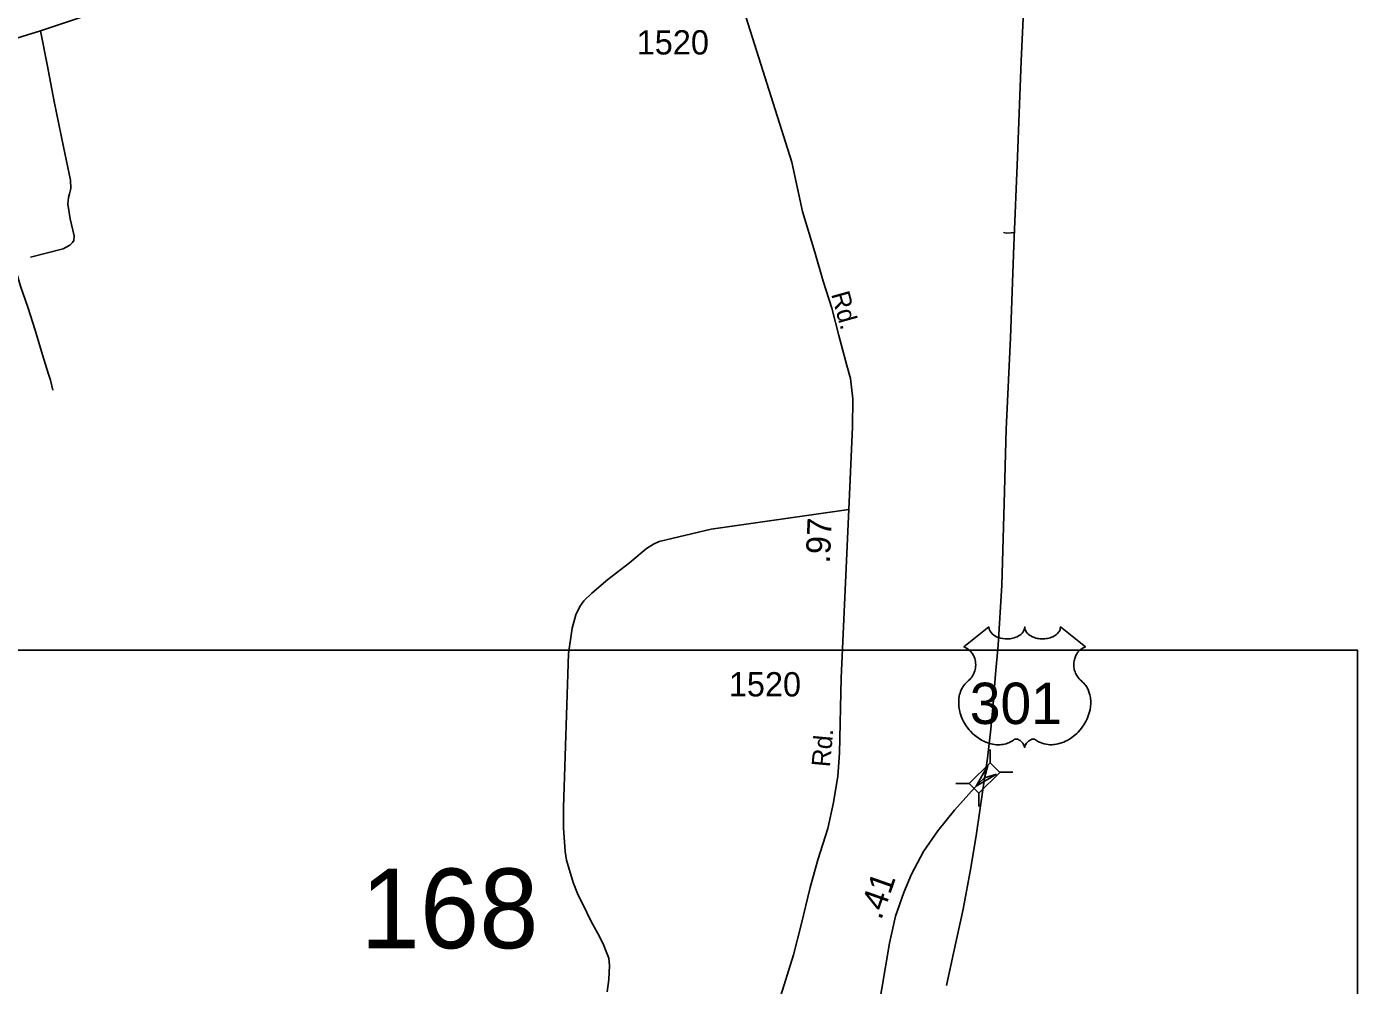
# Model space of a CAD drawing. Extents: x 2220236 to 2384410, y 720751 to 894131.
# Drawn here: x 2377349 to 2384199, y 864066 to 868998 of the extents above; entities that cross this region are included whole.
import ezdxf

# ---------------------------------------------------------------- set-up
doc = ezdxf.new("R2010")
doc.units = 0
doc.layers.add('Default', color=7, linetype='Continuous')

msp = doc.modelspace()

# ---------------------------------------------------------------- linework, layer by layer
at = {"layer": 'Default'}
for p, q in [((2382308.4, 865210.8), (2382308.6, 865279.8)), ((2382357, 865161.9), (2382426, 865161.7)), ((2382132, 865104.7), (2382201, 865104.5)), ((2382250.5, 864985.5), (2382250.7, 865054.5))]:
    msp.add_line(p, q, dxfattribs=at)
for points in [[(2380860.3, 869652.1), (2381288.3, 868301.3), (2381342.3, 868046.2), (2381406.6, 867837.1), (2381448.5, 867688.8), (2381493.2, 867549.5), (2381528.9, 867408.3), (2381571.7, 867254.7), (2381589.6, 867188.6), (2381602.1, 867083.2), (2381600.3, 866938.5), (2381581.8, 866514), (2381541.3, 865647.2), (2381533.4, 865261), (2381524.1, 865141.5), (2381502.6, 865005.9), (2381473.1, 864872.9), (2381421.9, 864711.9), (2381381.7, 864569.4), (2381336.3, 864376.8), (2381296.4, 864222.3), (2381222.1, 863986.6)], [(2382084.6, 864065.2), (2382119.7, 864231.5), (2382169.1, 864457.6), (2382209, 864670.4), (2382238.4, 864846.2), (2382268.8, 865059), (2382294.4, 865234.8), (2382311.5, 865383), (2382325.8, 865532.2), (2382335.3, 865667.1), (2382350.5, 865815.3), (2382368.5, 866124.1), (2382380.8, 866545), (2382390.3, 866926.9), (2382414.1, 867397.2), (2382430.2, 867871.3), (2382450.2, 868328.3), (2382468.2, 868821.5), (2382490, 869299.4)], [(2382490, 869299.4), (2382468.2, 868821.5), (2382450.2, 868328.3), (2382430.2, 867871.3), (2382414.1, 867397.2), (2382390.3, 866926.9), (2382380.8, 866545), (2382368.5, 866124.1), (2382350.5, 865815.3), (2382335.3, 865667.1), (2382325.8, 865532.2), (2382311.5, 865383), (2382294.4, 865234.8), (2382268.8, 865059), (2382238.4, 864846.2), (2382209, 864670.4), (2382169.1, 864457.6), (2382119.7, 864231.5), (2382084.6, 864065.2)], [(2376924.1, 868823.3), (2377420.5, 868977), (2377719.6, 869075.3)], [(2377420.5, 868977), (2377454.4, 868803.7), (2377490.1, 868612.5), (2377539.2, 868380.3), (2377574.9, 868208.7), (2377576.7, 868165.9), (2377569.6, 868137.3), (2377564.2, 868119.4), (2377560.7, 868085.5), (2377573.2, 868008.6), (2377594.6, 867921.1), (2377592.8, 867897.9), (2377585.7, 867887.2), (2377571.4, 867874.6), (2377537.4, 867855), (2377369.6, 867812.1)], [(2376924.1, 868823.3), (2376979.5, 868642.9), (2377004.5, 868591.1), (2377033, 868555.4), (2377072.3, 868532.1), (2377127.7, 868501.8), (2377149.1, 868489.2), (2377165.2, 868441), (2377208.9, 868190.9), (2377239.3, 867987.2), (2377274.1, 867810.3), (2377316.9, 867662), (2377356.2, 867554.8), (2377393.7, 867436.9), (2377431.2, 867310.1), (2377459.8, 867215.4), (2377472.3, 867179.7), (2377484.8, 867127.8)], [(2382433.2, 867939.2), (2382416.8, 867936.5), (2382392.8, 867936.3), (2382376.5, 867938.3)], [(2380337, 864031.6), (2380345.1, 864096.1), (2380349.1, 864168.6), (2380345.1, 864204.9), (2380333, 864239.1), (2380316.9, 864279.4), (2380288.7, 864331.8), (2380252.5, 864398.2), (2380214.2, 864480.8), (2380188.1, 864529.2), (2380161.9, 864595.6), (2380128.1, 864710.6), (2380121.5, 864754.6), (2380111.9, 864876.5), (2380112.7, 864980.5), (2380138.1, 865772.6), (2380156.5, 865902.9), (2380176.7, 865971.4), (2380196.8, 866014.4), (2380216.9, 866043.9), (2380258.5, 866084.2), (2380340.4, 866154.1), (2380451.8, 866240), (2380540.3, 866312.5), (2380575.2, 866335.3), (2380604.8, 866348.8), (2380873.2, 866411.9), (2381581.8, 866514)], [(2376078.8, 865791), (2384198.8, 865791), (2384198.8, 855302.5), (2376078.8, 855302.5), (2376078.8, 865791)], [(2381408, 863169.5), (2381540.8, 863424.6), (2381644.2, 863638.2), (2381683.1, 863736.2), (2381716.6, 863854.4), (2381751.5, 864049.1), (2381790.4, 864282.7), (2381821.3, 864421.1), (2381864.3, 864543.3), (2381903.2, 864637.3), (2381966.3, 864754.1), (2382038.7, 864861.5), (2382125.3, 864966.9), (2382243.4, 865098.5), (2382279.7, 865133.4)]]:
    msp.add_lwpolyline(points, dxfattribs=at)
for points in [[(2382302.5, 865909.6), (2382302.9, 865904.2), (2382304.1, 865897.9), (2382305.1, 865894.7), (2382308.1, 865888.4), (2382313, 865881.1), (2382319.8, 865873.8), (2382327.4, 865867.5), (2382332.6, 865864.2), (2382341.4, 865859.5), (2382351.3, 865855.3), (2382362.4, 865852.1), (2382373.7, 865849.8), (2382386.1, 865848.5), (2382398.3, 865848.2), (2382411.5, 865849.2), (2382426.1, 865852), (2382432.9, 865853.8), (2382440.4, 865856.4), (2382447.4, 865859.3), (2382455.1, 865863.4), (2382461.2, 865867.3), (2382466, 865870.8), (2382472.9, 865877.3), (2382478.3, 865884.1), (2382480.6, 865887.9), (2382482.6, 865891.5), (2382485.2, 865899.3), (2382486, 865902.7), (2382486.5, 865909.8), (2382487, 865903.9), (2382487.6, 865900.1), (2382488.6, 865896.5), (2382490.1, 865892.6), (2382492.8, 865887.1), (2382495.9, 865882.6), (2382501.6, 865875.8), (2382505.2, 865872.5), (2382508.4, 865869.8), (2382517.2, 865863.8), (2382527.4, 865858.6), (2382532.4, 865856.4), (2382537.6, 865854.6), (2382544.1, 865852.6), (2382550.9, 865851), (2382557.5, 865849.9), (2382564.4, 865848.9), (2382571.4, 865848.4), (2382577.1, 865848.2), (2382584.1, 865848.3), (2382590.5, 865848.7), (2382597.1, 865849.4), (2382604.4, 865850.7), (2382610.3, 865852), (2382618, 865854), (2382625, 865856.5), (2382631.1, 865859.2), (2382639.1, 865863.4), (2382645.6, 865867.4), (2382650.3, 865871.2), (2382655.9, 865876.3), (2382661.2, 865882.5), (2382664.3, 865887), (2382666.5, 865891.6), (2382668.6, 865896.5), (2382669.8, 865901.7), (2382670.4, 865906.1), (2382670.6, 865910), (2382799.2, 865807.5), (2382796.1, 865806.4), (2382789.2, 865802.9), (2382783.6, 865799.7), (2382774.8, 865793.4), (2382771, 865790), (2382767.2, 865786.5), (2382763.7, 865782.7), (2382760.6, 865779.1), (2382756.9, 865773.9), (2382753.5, 865768.7), (2382750.3, 865763), (2382747.9, 865758.1), (2382743.9, 865747.8), (2382742, 865741.2), (2382740.8, 865735.7), (2382739.3, 865724.2), (2382738.9, 865718.7), (2382738.9, 865713.4), (2382739.2, 865707.7), (2382739.7, 865702.2), (2382740.7, 865696.5), (2382741.6, 865691.5), (2382743.2, 865685.3), (2382745.5, 865678.2), (2382748.3, 865671.3), (2382754.2, 865660.1), (2382761.8, 865648.7), (2382767.2, 865642.3), (2382772.5, 865636.8), (2382780.4, 865630.2), (2382784.7, 865626.4), (2382789.6, 865621.4), (2382797.7, 865612.1), (2382801, 865607.7), (2382804.3, 865602.7), (2382807.3, 865597.6), (2382810.3, 865592.2), (2382812.8, 865587.4), (2382817.3, 865576.4), (2382820.6, 865565.6), (2382822.1, 865560), (2382824.5, 865547.4), (2382825.4, 865541.2), (2382826.4, 865528.9), (2382826.4, 865514), (2382825.3, 865499.8), (2382822.6, 865483.3), (2382820.4, 865473.5), (2382817.1, 865462), (2382813.8, 865452), (2382807.9, 865437.4), (2382802.7, 865426.7), (2382795.9, 865414.3), (2382791.3, 865406.7), (2382785.9, 865398.7), (2382779.2, 865389.4), (2382771.3, 865379.5), (2382761.8, 865369.1), (2382754.1, 865361.5), (2382744.1, 865352.5), (2382738, 865347.5), (2382729.3, 865340.9), (2382717.5, 865333), (2382705.8, 865326.3), (2382695.8, 865321.2), (2382687, 865317.4), (2382675.6, 865313.1), (2382656.7, 865307.8), (2382649.8, 865306.4), (2382641.6, 865305.2), (2382633.9, 865304.4), (2382626.4, 865303.9), (2382616.4, 865303.9), (2382606.5, 865304.7), (2382597, 865306.1), (2382587.2, 865308.1), (2382577, 865311.2), (2382567.7, 865314.8), (2382558.3, 865319.4), (2382542.4, 865329.5), (2382537.8, 865331.9), (2382535.2, 865332.6), (2382529, 865332.9), (2382523.3, 865331.7), (2382517.3, 865329.3), (2382513.8, 865327.4), (2382509, 865324.3), (2382505.4, 865321.4), (2382501, 865317.2), (2382497.9, 865313.7), (2382495.6, 865311), (2382491.1, 865303.9), (2382489.5, 865300.6), (2382487.9, 865296.3), (2382486.4, 865289.9), (2382484.4, 865297.9), (2382482, 865303.3), (2382479.3, 865307.8), (2382476.4, 865311.8), (2382472, 865317), (2382467.9, 865320.9), (2382463.1, 865324.8), (2382457.9, 865327.9), (2382453.8, 865330.1), (2382450, 865331.5), (2382445.3, 865332.7), (2382441.5, 865333), (2382438.4, 865332.9), (2382434.1, 865331.9), (2382428.3, 865327.7), (2382422.8, 865323.9), (2382416.8, 865320.2), (2382409.7, 865316.4), (2382404.4, 865314), (2382398.2, 865311.5), (2382390.9, 865309.1), (2382383, 865307.1), (2382374.9, 865305.5), (2382367.8, 865304.3), (2382360.1, 865303.6), (2382353.2, 865303.4), (2382346, 865303.5), (2382339.2, 865304), (2382331.4, 865304.7), (2382321.7, 865306.1), (2382313.6, 865308), (2382305.1, 865310.2), (2382296.4, 865313), (2382287, 865316.6), (2382275.3, 865321.6), (2382267.2, 865325.8), (2382254.4, 865333.2), (2382239.3, 865343.6), (2382228, 865352.8), (2382219.7, 865360.3), (2382207.4, 865372.8), (2382200.3, 865380.9), (2382189, 865395.5), (2382181.8, 865406.1), (2382177.1, 865413.8), (2382170.3, 865426.3), (2382166.5, 865434.1), (2382161.6, 865445.5), (2382157.8, 865455.9), (2382154.6, 865465.8), (2382152.9, 865472.1), (2382150.5, 865483.1), (2382149, 865490.9), (2382147.5, 865501.7), (2382146.8, 865513), (2382146.6, 865523.4), (2382146.9, 865532), (2382147.9, 865542.2), (2382149.6, 865552.9), (2382151.6, 865562.1), (2382153.5, 865568.7), (2382156.2, 865576.7), (2382159.8, 865585.6), (2382164.1, 865594.1), (2382168.1, 865601.2), (2382173.2, 865608.8), (2382178.2, 865615.3), (2382184.8, 865622.4), (2382191.6, 865628.9), (2382197.9, 865634), (2382205.4, 865641.3), (2382209.2, 865645.7), (2382213.9, 865651.9), (2382217.6, 865657.6), (2382220.6, 865662.7), (2382224.5, 865670.2), (2382226.8, 865675.8), (2382229.8, 865684.5), (2382231.3, 865690.6), (2382232.8, 865698.4), (2382233.8, 865705.8), (2382234.2, 865714.9), (2382233.9, 865722.5), (2382233, 865731.4), (2382231.3, 865739.9), (2382229.3, 865747.4), (2382226.1, 865755.9), (2382223.2, 865762.1), (2382218.2, 865770.6), (2382212.8, 865778.4), (2382207.1, 865784.8), (2382201.4, 865790.5), (2382195.9, 865794.7), (2382190.7, 865798.5), (2382184.2, 865802.4), (2382177.9, 865805.5), (2382173.9, 865807.1)], [(2382201, 865104.5), (2382308.1, 865211.1), (2382357.9, 865161), (2382250.7, 865054.5)], [(2382342, 865151.7), (2382236.9, 865089.9), (2382297, 865196), (2382279.7, 865133.4)]]:
    msp.add_lwpolyline(points, close=True, dxfattribs=at)

# ---------------------------------------------------------------- texts
for s, height, p in [('1520', 125, (2380489.3, 868854.7)), ('1520', 125, (2380963.4, 865552.1)), ('301', 212.5, (2382203.7, 865410.3)), ('168', 410.1, (2379068.6, 864256.6))]:
    msp.add_text(s, height=height, dxfattribs=at).set_placement(p)
for s, height, rotation, p in [('Rd.', 95, 285.49709, (2381489.4, 867622.2)), ('.97', 125, 87.32967, (2381483.3, 866235.2)), ('Rd.', 95, 84.76188, (2381483.6, 865186.4)), ('Rd.', 95, 84.76188, (2381483.6, 865186.2)), ('.41', 125, 70.63706, (2381746.9, 864397.9))]:
    msp.add_text(s, height=height, rotation=rotation, dxfattribs=at).set_placement(p)

doc.saveas('drawing.dxf')
